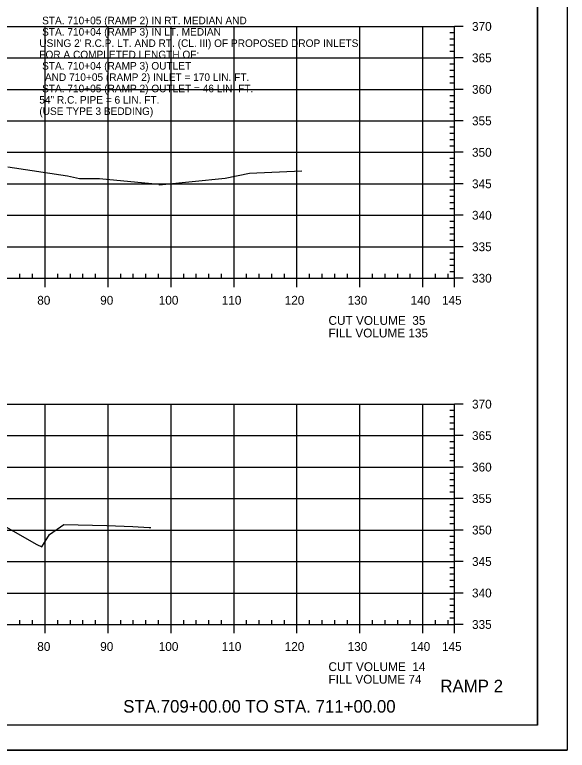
# Model space of a CAD drawing. Extents: x 1359801 to 1362404, y 372415 to 374228.
# Drawn here: x 1360662.7 to 1360750.5, y 373161.3 to 373278.1 of the extents above; entities that cross this region are included whole.
import ezdxf

# ---------------------------------------------------------------- set-up
doc = ezdxf.new("R2010")
doc.units = 0
for name, color, linetype in [('S_DRG_PT_SYM', 7, 'Continuous'), ('S_MAILBOX', 7, 'Continuous'), ('S_PRIMARY_CTL', 7, 'Continuous'), ('S_SHOULDER', 7, 'Continuous'), ('S_SIGN', 7, 'Continuous'), ('S_UTILITY_POLE_ANNOT', 7, 'Continuous'), ('S_UTL_PT_SYM', 7, 'Continuous'), ('S_WATER_UTILITIES', 7, 'Continuous')]:
    doc.layers.add(name, color=color, linetype=linetype)

msp = doc.modelspace()

# ---------------------------------------------------------------- linework, layer by layer
at = {"layer": 'S_DRG_PT_SYM'}
for points in [[(1360661.58, 373253.98), (1360671.1, 373252.51), (1360672.99, 373252.11), (1360676.15, 373252.11), (1360685.61, 373251.21), (1360685.66, 373251.09), (1360696.11, 373252.14), (1360699.98, 373252.94), (1360708.32, 373253.3)], [(1360660.56, 373197.18), (1360666.23, 373193.96), (1360666.99, 373193.59), (1360668.2, 373195.55), (1360670.51, 373197.13), (1360677.31, 373196.96), (1360681.45, 373196.82), (1360684.06, 373196.66), (1360684.31, 373196.68)]]:
    msp.add_lwpolyline(points, dxfattribs=at)
at = {"layer": 'S_MAILBOX'}
for p, q in [((1360442.53, 373276.26), (1360732.53, 373276.26)), ((1360667.53, 373236.26), (1360667.53, 373276.26)), ((1360677.53, 373236.26), (1360677.53, 373276.26)), ((1360687.53, 373236.26), (1360687.53, 373276.26)), ((1360697.53, 373236.26), (1360697.53, 373276.26)), ((1360707.53, 373236.26), (1360707.53, 373276.26)), ((1360717.53, 373236.26), (1360717.53, 373276.26)), ((1360727.53, 373236.26), (1360727.53, 373276.26)), ((1360732.53, 373236.26), (1360732.53, 373276.26)), ((1360442.53, 373271.26), (1360732.53, 373271.26)), ((1360442.53, 373266.26), (1360732.53, 373266.26)), ((1360442.53, 373261.26), (1360732.53, 373261.26)), ((1360442.53, 373256.26), (1360732.53, 373256.26)), ((1360442.53, 373251.26), (1360732.53, 373251.26)), ((1360442.53, 373246.26), (1360732.53, 373246.26)), ((1360442.53, 373241.26), (1360732.53, 373241.26)), ((1360442.53, 373236.26), (1360732.53, 373236.26)), ((1360442.53, 373216.26), (1360732.53, 373216.26)), ((1360667.53, 373181.26), (1360667.53, 373216.26)), ((1360677.53, 373181.26), (1360677.53, 373216.26)), ((1360687.53, 373181.26), (1360687.53, 373216.26)), ((1360697.53, 373181.26), (1360697.53, 373216.26)), ((1360707.53, 373181.26), (1360707.53, 373216.26)), ((1360717.53, 373181.26), (1360717.53, 373216.26)), ((1360727.53, 373181.26), (1360727.53, 373216.26)), ((1360732.53, 373181.26), (1360732.53, 373216.26)), ((1360442.53, 373211.26), (1360732.53, 373211.26)), ((1360442.53, 373206.26), (1360732.53, 373206.26)), ((1360442.53, 373201.26), (1360732.53, 373201.26)), ((1360442.53, 373196.26), (1360732.53, 373196.26)), ((1360442.53, 373191.26), (1360732.53, 373191.26)), ((1360442.53, 373186.26), (1360732.53, 373186.26)), ((1360442.53, 373181.26), (1360732.53, 373181.26))]:
    msp.add_line(p, q, dxfattribs=at)
at = {"layer": 'S_SHOULDER'}
msp.add_line((1360417.13, 373161.28), (1360750.46, 373161.28), dxfattribs=at)
for points in [[(1360417.12, 373374.61), (1360750.46, 373374.61), (1360750.46, 373161.28), (1360417.12, 373161.28)], [(1360663.45, 373370.72), (1360663.45, 373360.84), (1360699.18, 373360.84), (1360699.18, 373357.92), (1360722.38, 373357.92), (1360722.38, 373333.59), (1360745.71, 373333.59), (1360745.71, 373165.26), (1360429.53, 373165.26), (1360429.53, 373370.72)]]:
    msp.add_lwpolyline(points, close=True, dxfattribs=at)
at = {"layer": 'S_UTL_PT_SYM'}
for q in [(1360745.71, 373370.72), (1360429.53, 373165.26)]:
    msp.add_line((1360745.71, 373165.26), q, dxfattribs=at)
at = {"layer": 'S_WATER_UTILITIES'}
for p, q in [((1360732.53, 373236.26), (1360732.53, 373276.26)), ((1360733.93, 373276.26), (1360732.53, 373276.26)), ((1360732.53, 373275.26), (1360731.83, 373275.26)), ((1360732.53, 373274.26), (1360731.83, 373274.26)), ((1360732.53, 373273.26), (1360731.83, 373273.26)), ((1360732.53, 373272.26), (1360731.83, 373272.26)), ((1360733.93, 373271.26), (1360732.53, 373271.26)), ((1360732.53, 373270.26), (1360731.83, 373270.26)), ((1360732.53, 373269.26), (1360731.83, 373269.26)), ((1360732.53, 373268.26), (1360731.83, 373268.26)), ((1360732.53, 373267.26), (1360731.83, 373267.26)), ((1360733.93, 373266.26), (1360732.53, 373266.26)), ((1360732.53, 373265.26), (1360731.83, 373265.26)), ((1360732.53, 373264.26), (1360731.83, 373264.26)), ((1360732.53, 373263.26), (1360731.83, 373263.26)), ((1360732.53, 373262.26), (1360731.83, 373262.26)), ((1360733.93, 373261.26), (1360732.53, 373261.26)), ((1360732.53, 373260.26), (1360731.83, 373260.26)), ((1360732.53, 373259.26), (1360731.83, 373259.26)), ((1360732.53, 373258.26), (1360731.83, 373258.26)), ((1360732.53, 373257.26), (1360731.83, 373257.26)), ((1360733.93, 373256.26), (1360732.53, 373256.26)), ((1360732.53, 373255.26), (1360731.83, 373255.26)), ((1360732.53, 373254.26), (1360731.83, 373254.26)), ((1360732.53, 373253.26), (1360731.83, 373253.26)), ((1360732.53, 373252.26), (1360731.83, 373252.26)), ((1360733.93, 373251.26), (1360732.53, 373251.26)), ((1360732.53, 373250.26), (1360731.83, 373250.26)), ((1360732.53, 373249.26), (1360731.83, 373249.26)), ((1360732.53, 373248.26), (1360731.83, 373248.26)), ((1360732.53, 373247.26), (1360731.83, 373247.26)), ((1360732.53, 373245.26), (1360731.83, 373245.26)), ((1360733.93, 373246.26), (1360732.53, 373246.26)), ((1360732.53, 373244.26), (1360731.83, 373244.26)), ((1360732.53, 373243.26), (1360731.83, 373243.26)), ((1360732.53, 373242.26), (1360731.83, 373242.26)), ((1360733.93, 373241.26), (1360732.53, 373241.26)), ((1360732.53, 373240.26), (1360731.83, 373240.26)), ((1360732.53, 373239.26), (1360731.83, 373239.26)), ((1360732.53, 373238.26), (1360731.83, 373238.26)), ((1360732.53, 373237.26), (1360731.83, 373237.26)), ((1360442.53, 373236.26), (1360732.53, 373236.26)), ((1360663.53, 373236.26), (1360663.53, 373236.96)), ((1360665.53, 373236.26), (1360665.53, 373236.96)), ((1360667.53, 373234.86), (1360667.53, 373236.26)), ((1360669.53, 373236.26), (1360669.53, 373236.96)), ((1360671.53, 373236.26), (1360671.53, 373236.96)), ((1360673.53, 373236.26), (1360673.53, 373236.96)), ((1360675.53, 373236.26), (1360675.53, 373236.96)), ((1360677.53, 373234.86), (1360677.53, 373236.26)), ((1360679.53, 373236.26), (1360679.53, 373236.96)), ((1360681.53, 373236.26), (1360681.53, 373236.96)), ((1360683.53, 373236.26), (1360683.53, 373236.96)), ((1360685.53, 373236.26), (1360685.53, 373236.96)), ((1360687.53, 373234.86), (1360687.53, 373236.26)), ((1360689.53, 373236.26), (1360689.53, 373236.96)), ((1360691.53, 373236.26), (1360691.53, 373236.96)), ((1360693.53, 373236.26), (1360693.53, 373236.96)), ((1360695.53, 373236.26), (1360695.53, 373236.96)), ((1360697.53, 373234.86), (1360697.53, 373236.26)), ((1360699.53, 373236.26), (1360699.53, 373236.96)), ((1360701.53, 373236.26), (1360701.53, 373236.96)), ((1360703.53, 373236.26), (1360703.53, 373236.96)), ((1360705.53, 373236.26), (1360705.53, 373236.96)), ((1360707.53, 373234.86), (1360707.53, 373236.26)), ((1360709.53, 373236.26), (1360709.53, 373236.96)), ((1360711.53, 373236.26), (1360711.53, 373236.96)), ((1360713.53, 373236.26), (1360713.53, 373236.96)), ((1360715.53, 373236.26), (1360715.53, 373236.96)), ((1360717.53, 373234.86), (1360717.53, 373236.26)), ((1360719.53, 373236.26), (1360719.53, 373236.96)), ((1360721.53, 373236.26), (1360721.53, 373236.96)), ((1360723.53, 373236.26), (1360723.53, 373236.96)), ((1360725.53, 373236.26), (1360725.53, 373236.96)), ((1360727.53, 373234.86), (1360727.53, 373236.26)), ((1360729.53, 373236.26), (1360729.53, 373236.96)), ((1360731.53, 373236.26), (1360731.53, 373236.96)), ((1360732.53, 373234.86), (1360732.53, 373236.26)), ((1360733.93, 373236.26), (1360732.53, 373236.26)), ((1360732.53, 373181.26), (1360732.53, 373216.26)), ((1360733.93, 373216.26), (1360732.53, 373216.26)), ((1360732.53, 373215.26), (1360731.83, 373215.26)), ((1360732.53, 373214.26), (1360731.83, 373214.26)), ((1360732.53, 373213.26), (1360731.83, 373213.26)), ((1360732.53, 373212.26), (1360731.83, 373212.26)), ((1360732.53, 373210.26), (1360731.83, 373210.26)), ((1360733.93, 373211.26), (1360732.53, 373211.26)), ((1360732.53, 373209.26), (1360731.83, 373209.26)), ((1360732.53, 373208.26), (1360731.83, 373208.26)), ((1360732.53, 373207.26), (1360731.83, 373207.26)), ((1360733.93, 373206.26), (1360732.53, 373206.26)), ((1360732.53, 373205.26), (1360731.83, 373205.26)), ((1360732.53, 373204.26), (1360731.83, 373204.26)), ((1360732.53, 373203.26), (1360731.83, 373203.26)), ((1360732.53, 373202.26), (1360731.83, 373202.26)), ((1360733.93, 373201.26), (1360732.53, 373201.26)), ((1360732.53, 373200.26), (1360731.83, 373200.26)), ((1360732.53, 373199.26), (1360731.83, 373199.26)), ((1360732.53, 373198.26), (1360731.83, 373198.26)), ((1360732.53, 373197.26), (1360731.83, 373197.26)), ((1360733.93, 373196.26), (1360732.53, 373196.26)), ((1360732.53, 373195.26), (1360731.83, 373195.26)), ((1360732.53, 373194.26), (1360731.83, 373194.26)), ((1360732.53, 373193.26), (1360731.83, 373193.26)), ((1360732.53, 373192.26), (1360731.83, 373192.26)), ((1360733.93, 373191.26), (1360732.53, 373191.26)), ((1360732.53, 373190.26), (1360731.83, 373190.26)), ((1360732.53, 373189.26), (1360731.83, 373189.26)), ((1360732.53, 373188.26), (1360731.83, 373188.26)), ((1360732.53, 373187.26), (1360731.83, 373187.26)), ((1360733.93, 373186.26), (1360732.53, 373186.26)), ((1360732.53, 373185.26), (1360731.83, 373185.26)), ((1360732.53, 373184.26), (1360731.83, 373184.26)), ((1360732.53, 373183.26), (1360731.83, 373183.26)), ((1360732.53, 373182.26), (1360731.83, 373182.26)), ((1360442.53, 373181.26), (1360732.53, 373181.26)), ((1360663.53, 373181.26), (1360663.53, 373181.96)), ((1360665.53, 373181.26), (1360665.53, 373181.96)), ((1360667.53, 373179.86), (1360667.53, 373181.26)), ((1360669.53, 373181.26), (1360669.53, 373181.96)), ((1360671.53, 373181.26), (1360671.53, 373181.96)), ((1360673.53, 373181.26), (1360673.53, 373181.96)), ((1360675.53, 373181.26), (1360675.53, 373181.96)), ((1360677.53, 373179.86), (1360677.53, 373181.26)), ((1360679.53, 373181.26), (1360679.53, 373181.96)), ((1360681.53, 373181.26), (1360681.53, 373181.96)), ((1360683.53, 373181.26), (1360683.53, 373181.96)), ((1360685.53, 373181.26), (1360685.53, 373181.96)), ((1360687.53, 373179.86), (1360687.53, 373181.26)), ((1360689.53, 373181.26), (1360689.53, 373181.96)), ((1360691.53, 373181.26), (1360691.53, 373181.96)), ((1360693.53, 373181.26), (1360693.53, 373181.96)), ((1360695.53, 373181.26), (1360695.53, 373181.96)), ((1360697.53, 373179.86), (1360697.53, 373181.26)), ((1360699.53, 373181.26), (1360699.53, 373181.96)), ((1360701.53, 373181.26), (1360701.53, 373181.96)), ((1360703.53, 373181.26), (1360703.53, 373181.96)), ((1360705.53, 373181.26), (1360705.53, 373181.96)), ((1360707.53, 373179.86), (1360707.53, 373181.26)), ((1360709.53, 373181.26), (1360709.53, 373181.96)), ((1360711.53, 373181.26), (1360711.53, 373181.96)), ((1360713.53, 373181.26), (1360713.53, 373181.96)), ((1360715.53, 373181.26), (1360715.53, 373181.96)), ((1360717.53, 373179.86), (1360717.53, 373181.26)), ((1360719.53, 373181.26), (1360719.53, 373181.96)), ((1360721.53, 373181.26), (1360721.53, 373181.96)), ((1360723.53, 373181.26), (1360723.53, 373181.96)), ((1360725.53, 373181.26), (1360725.53, 373181.96)), ((1360727.53, 373179.86), (1360727.53, 373181.26)), ((1360729.53, 373181.26), (1360729.53, 373181.96)), ((1360731.53, 373181.26), (1360731.53, 373181.96)), ((1360732.53, 373179.86), (1360732.53, 373181.26)), ((1360733.93, 373181.26), (1360732.53, 373181.26))]:
    msp.add_line(p, q, dxfattribs=at)

# ---------------------------------------------------------------- texts
at = {"layer": 'S_PRIMARY_CTL'}
for s, p in [('370', (1360735.33, 373275.56)), ('365', (1360735.33, 373270.56)), ('360', (1360735.33, 373265.56)), ('355', (1360735.33, 373260.56)), ('350', (1360735.33, 373255.56)), ('345', (1360735.33, 373250.56)), ('340', (1360735.33, 373245.56)), ('335', (1360735.33, 373240.56)), ('330', (1360735.33, 373235.56)), ('80', (1360666.27, 373232.06)), ('90', (1360676.27, 373232.06)), ('100', (1360685.57, 373232.06)), ('110', (1360695.57, 373232.06)), ('120', (1360705.57, 373232.06)), ('130', (1360715.57, 373232.06)), ('140', (1360725.57, 373232.06)), ('145', (1360730.56, 373232.06)), ('CUT VOLUME  35', (1360712.53, 373228.86)), ('FILL VOLUME 135', (1360712.53, 373226.86)), ('370', (1360735.33, 373215.56)), ('365', (1360735.33, 373210.56)), ('360', (1360735.33, 373205.56)), ('355', (1360735.33, 373200.56)), ('350', (1360735.33, 373195.56)), ('345', (1360735.33, 373190.56)), ('340', (1360735.33, 373185.56)), ('335', (1360735.33, 373180.56)), ('80', (1360666.27, 373177.06)), ('90', (1360676.27, 373177.06)), ('100', (1360685.57, 373177.06)), ('110', (1360695.57, 373177.06)), ('120', (1360705.57, 373177.06)), ('130', (1360715.57, 373177.06)), ('140', (1360725.57, 373177.06)), ('145', (1360730.56, 373177.06)), ('CUT VOLUME  14', (1360712.53, 373173.86)), ('FILL VOLUME 74', (1360712.53, 373171.86))]:
    msp.add_text(s, height=1.4, dxfattribs=at).set_placement(p)
at = {"layer": 'S_SIGN'}
for s, p in [('RAMP 2', (1360730.3, 373170.48)), ('STA.709+00.00 TO STA. 711+00.00', (1360679.93, 373167.26))]:
    msp.add_text(s, height=2, dxfattribs=at).set_placement(p)
at = {"layer": 'S_UTILITY_POLE_ANNOT'}
for s, p in [(' STA. 710+05 (RAMP 2) IN RT. MEDIAN AND', (1360666.6, 373276.6)), (' STA. 710+04 (RAMP 3) IN LT. MEDIAN ', (1360666.6, 373274.8)), ("USING 2' R.C.P. LT. AND RT. (CL. III) OF PROPOSED DROP INLETS", (1360666.6, 373273)), ('FOR A COMPLETED LENGTH OF:', (1360666.6, 373271.2)), (' STA. 710+04 (RAMP 3) OUTLET', (1360666.6, 373269.4)), ('  AND 710+05 (RAMP 2) INLET = 170 LIN. FT.', (1360666.6, 373267.6)), (' STA. 710+05 (RAMP 2) OUTLET = 46 LIN. FT.', (1360666.6, 373265.8)), ('54" R.C. PIPE = 6 LIN. FT.', (1360666.6, 373264)), ('(USE TYPE 3 BEDDING)', (1360666.6, 373262.2))]:
    msp.add_text(s, height=1.2, dxfattribs=at).set_placement(p)

doc.saveas('drawing.dxf')
